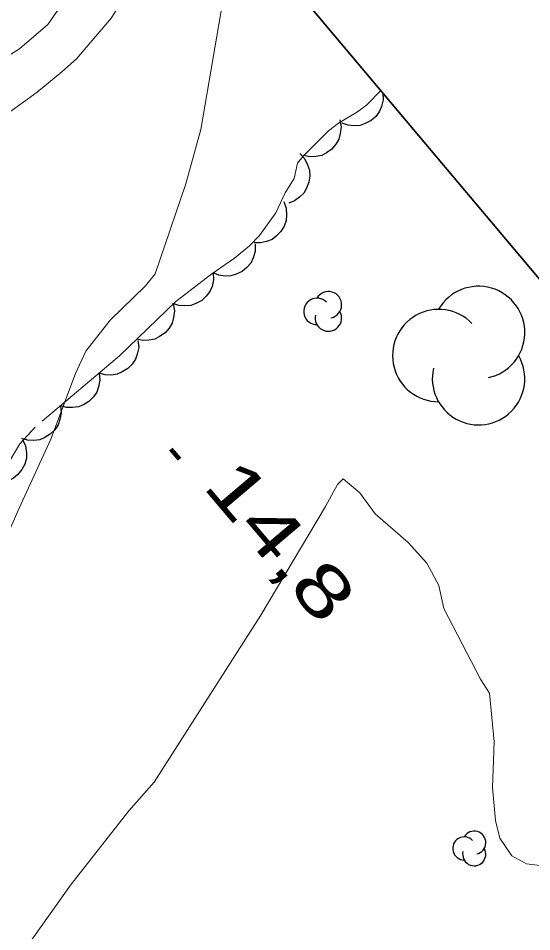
# Model space of a CAD drawing. Extents: x 386081 to 389416, y 5130568 to 5134082.
# Drawn here: x 388359.2 to 388389.6, y 5132813.1 to 5132867.2 of the extents above; entities that cross this region are included whole.
import ezdxf

# ---------------------------------------------------------------- set-up
doc = ezdxf.new("R2010")
doc.units = 0
doc.header["$LTSCALE"] = 1.2
doc.linetypes.add('DOT_DASHED', pattern=[7.7, 5, -1.2, 0.3, -1.2])
doc.linetypes.add('MEDIUM_DASHED', pattern=[4.5, 3, -1.5])
for name, color, linetype, lineweight in [('19', 7, 'Continuous', 13), ('2', 7, 'Continuous', 13), ('3', 7, 'Continuous', 140), ('44', 7, 'Continuous', 25), ('60', 7, 'Continuous', 13)]:
    doc.layers.add(name, color=color, linetype=linetype, lineweight=lineweight)

msp = doc.modelspace()

# ---------------------------------------------------------------- linework, layer by layer
at = {"layer": '19', "linetype": 'MEDIUM_DASHED'}
for points in [[(388367.97, 5132878.03), (388366.8, 5132875.66), (388364.67, 5132871.98), (388362.27, 5132868.76), (388360.96, 5132866.84), (388359.27, 5132865.4), (388356.85, 5132863.88), (388354.69, 5132863.13), (388351.42, 5132862.82), (388348.22, 5132863.44), (388346.22, 5132864.51), (388344.46, 5132865.9), (388342.76, 5132866.74), (388340.92, 5132867.84), (388340.01, 5132868.97), (388339.25, 5132870.41)], [(388348.1, 5132848.28), (388349.56, 5132851.51), (388351.28, 5132854.01), (388353.56, 5132856.94), (388355.81, 5132859.67), (388357.52, 5132860.96), (388358.82, 5132861.75), (388360.32, 5132862.84), (388361.78, 5132864.03), (388362.66, 5132864.8), (388364.72, 5132867.23), (388367.08, 5132871.12), (388369.62, 5132876.05)]]:
    msp.add_lwpolyline(points, dxfattribs=at)
at = {"layer": '2'}
for points in [[(388372.13, 5132873.07), (388370, 5132860.63), (388369.12, 5132857.41), (388367.3, 5132852.09), (388366.74, 5132851.38), (388364.64, 5132849.34), (388363.2, 5132847.5), (388362.59, 5132846.18), (388361.14, 5132842.29), (388359.26, 5132838.21), (388352.02, 5132821.75)], [(388391.02, 5132816.93), (388389.28, 5132817.15), (388388.41, 5132817.63), (388387.71, 5132818.67), (388387.44, 5132819.72), (388387.26, 5132821.67), (388387.37, 5132824.37), (388387.09, 5132827.25), (388386.55, 5132828.09), (388384.38, 5132832.26), (388384.09, 5132833.63), (388383.38, 5132834.95), (388382.27, 5132836.18), (388380.32, 5132837.87), (388379.41, 5132839.12), (388378.43, 5132839.95), (388378.09, 5132839.61), (388377.38, 5132838.3), (388373.55, 5132831.88), (388367.25, 5132821.98), (388365.74, 5132820.3), (388362.29, 5132815.9), (388357.16, 5132808.69)]]:
    msp.add_lwpolyline(points, dxfattribs=at)
at = {"layer": '3'}
msp.add_line((388368.23, 5132841.71), (388368.74, 5132841.1), dxfattribs=at)
at = {"layer": '44', "linetype": 'DOT_DASHED', "lineweight": 13}
msp.add_lwpolyline([(388380.66, 5132862.93), (388379.83, 5132862.09), (388379.27, 5132861.67), (388378.15, 5132861.01), (388377.57, 5132860.54), (388376.06, 5132859.05), (388375.73, 5132858.63), (388375.53, 5132857.72), (388375, 5132856.88), (388374.44, 5132855.7), (388373.48, 5132854.36), (388372.88, 5132853.73), (388372, 5132853), (388370.66, 5132852.09), (388368.52, 5132850.45), (388365.2, 5132847.23), (388360.21, 5132843.01), (388359.3, 5132842.01), (388357.98, 5132839.84)], dxfattribs=at)
at = {"layer": '44'}
for points in [[(388380.77, 5132862.8), (388380.8, 5132862.38), (388380.7, 5132861.99), (388380.57, 5132861.68), (388380.36, 5132861.4), (388380.08, 5132861.16), (388379.74, 5132860.98), (388379.44, 5132860.86), (388379.08, 5132860.84), (388378.72, 5132860.88), (388378.37, 5132861)], [(388378.23, 5132861.19), (388378.31, 5132860.78), (388378.26, 5132860.38), (388378.18, 5132860.06), (388378, 5132859.75), (388377.76, 5132859.47), (388377.45, 5132859.25), (388377.16, 5132859.09), (388376.82, 5132859.03), (388376.45, 5132859.01), (388376.09, 5132859.08)], [(388375.86, 5132859.2), (388376.14, 5132858.9), (388376.33, 5132858.53), (388376.43, 5132858.22), (388376.45, 5132857.87), (388376.4, 5132857.5), (388376.26, 5132857.15), (388376.1, 5132856.86), (388375.85, 5132856.61), (388375.55, 5132856.4), (388375.21, 5132856.27)], [(388374.91, 5132856.36), (388375.06, 5132855.97), (388375.08, 5132855.56), (388375.06, 5132855.23), (388374.93, 5132854.91), (388374.75, 5132854.59), (388374.47, 5132854.32), (388374.22, 5132854.11), (388373.89, 5132853.99), (388373.53, 5132853.91), (388373.17, 5132853.92)], [(388373.22, 5132853.83), (388373.22, 5132853.41), (388373.1, 5132853.02), (388372.97, 5132852.72), (388372.74, 5132852.46), (388372.45, 5132852.22), (388372.1, 5132852.06), (388371.79, 5132851.96), (388371.44, 5132851.95), (388371.07, 5132852.01), (388370.74, 5132852.14)], [(388370.74, 5132852.15), (388370.76, 5132851.73), (388370.67, 5132851.34), (388370.55, 5132851.03), (388370.33, 5132850.75), (388370.06, 5132850.5), (388369.72, 5132850.32), (388369.42, 5132850.2), (388369.07, 5132850.18), (388368.7, 5132850.21), (388368.35, 5132850.32)], [(388368.37, 5132850.3), (388368.44, 5132849.89), (388368.39, 5132849.49), (388368.31, 5132849.17), (388368.13, 5132848.87), (388367.89, 5132848.59), (388367.57, 5132848.37), (388367.29, 5132848.22), (388366.94, 5132848.15), (388366.57, 5132848.14), (388366.22, 5132848.22)], [(388366.28, 5132848.14), (388366.33, 5132847.73), (388366.25, 5132847.33), (388366.15, 5132847.02), (388365.94, 5132846.73), (388365.68, 5132846.47), (388365.35, 5132846.27), (388365.06, 5132846.14), (388364.71, 5132846.09), (388364.34, 5132846.11), (388363.99, 5132846.21)], [(388363.99, 5132846.21), (388364.04, 5132845.79), (388363.96, 5132845.39), (388363.86, 5132845.08), (388363.65, 5132844.79), (388363.39, 5132844.53), (388363.06, 5132844.33), (388362.77, 5132844.2), (388362.42, 5132844.16), (388362.05, 5132844.17), (388361.7, 5132844.27)], [(388361.7, 5132844.27), (388361.75, 5132843.86), (388361.67, 5132843.46), (388361.56, 5132843.14), (388361.36, 5132842.85), (388361.1, 5132842.59), (388360.77, 5132842.4), (388360.48, 5132842.26), (388360.13, 5132842.22), (388359.76, 5132842.24), (388359.41, 5132842.33)], [(388359.46, 5132842.27), (388359.63, 5132841.89), (388359.69, 5132841.49), (388359.69, 5132841.16), (388359.59, 5132840.82), (388359.42, 5132840.49), (388359.17, 5132840.2), (388358.93, 5132839.98), (388358.62, 5132839.83), (388358.26, 5132839.72), (388357.9, 5132839.71)]]:
    msp.add_lwpolyline(points, dxfattribs=at)
for centre, radius, start, end in [((388377.558, 5132850.25), 0.784, 282.2692, 149.7263), ((388377.558, 5132850.25), 0.784, 282.2692, 149.7263), ((388386.443, 5132848.61), 2.736, 282.2692, 149.7263), ((388376.883, 5132849.858), 0.784, 44.1154, 269.804), ((388376.883, 5132849.858), 0.784, 44.1154, 269.804), ((388377.558, 5132849.466), 0.784, 166.9369, 29.6212), ((388377.558, 5132849.466), 0.784, 166.9369, 29.6212), ((388384.09, 5132847.242), 2.736, 44.1154, 269.804), ((388386.443, 5132845.874), 2.736, 166.9369, 29.6212), ((388386.186, 5132818.408), 0.685, 282.2692, 149.7263), ((388386.186, 5132818.408), 0.685, 282.2692, 149.7263), ((388385.597, 5132818.066), 0.685, 44.1154, 269.804), ((388385.597, 5132818.066), 0.685, 44.1154, 269.804), ((388386.186, 5132817.723), 0.685, 166.9369, 29.6212), ((388386.186, 5132817.723), 0.685, 166.9369, 29.6212)]:
    msp.add_arc(centre, radius, start, end, dxfattribs=at)
at = {"layer": '60', "lineweight": 35}
msp.add_lwpolyline([(386109.63, 5132985.69), (387380.72, 5134053.36), (389052.99, 5132062.51), (387781.9, 5130994.83)], close=True, dxfattribs=at)

# ---------------------------------------------------------------- texts
at = {"layer": '3', "width": 1.4}
msp.add_text('14,8   ', height=3, rotation=310.294, dxfattribs=at).set_placement((388370.06, 5132839.49))

doc.saveas('drawing.dxf')
